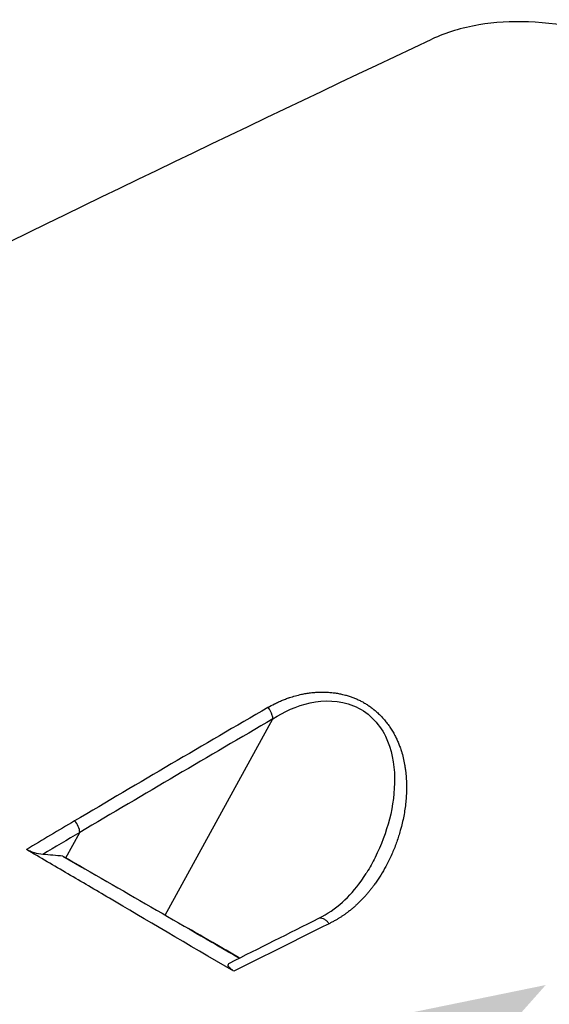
# Model space of a CAD drawing. Header units: millimetres. Extents: x 0 to 4378, y 0 to 2376.
# Tile 648 of 656: x 2650 to 2673, y 1988 to 2031. Entities that reach past the tile are written whole.
import ezdxf

# ---------------------------------------------------------------- set-up
doc = ezdxf.new("R2010")
doc.units = ezdxf.units.MM
doc.header["$LTSCALE"] = 0.2
doc.layers.add('01_Object Line', color=4, linetype='Continuous')
doc.layers.add('07_Special Line2', color=76, linetype='Continuous')

# ---------------------------------------------------------------- blocks, each defined once
blk = doc.blocks.new('A$C0a0b2bc4')
for p, q in [((-81.224, 1133.075), (-76.609, 1141.479)), ((-85.478, 1135.53), (-84.883, 1136.614)), ((-85.602, 1135.601), (-84.794, 1135.134)), ((-74.64, 1132.938), (-74.64, 1132.938))]:
    blk.add_line(p, q)
for centre, major_axis, ratio, start_param, end_param in [((-65.752, -62.879), (678.522, 1280.582), 0.58035, 0.750948, 0.759176), ((-70.769, -63.697), (685.927, 1281.23), 0.577153, 0.753646, 0.761849), ((-65.766, -69.039), (682.157, 1287.152), 0.580291, 0.759226, 0.761264), ((-85.243, 1136.807), (0.255, -0.43), 0.590889, 0.7972, 1.95621), ((-70.707, -69.376), (689.171, 1287.289), 0.577153, 0.761844, 0.763407), ((-80.167, 1132.464), (-32.305, 18.651), 0.000022, 1.401741, 1.636783), ((-115.733, 358.872), (-485.437, -793.309), 0.582453, 3.889646, 3.895731), ((-78.728, 1131.632), (2.208, -1.275), 0.000022, 1.252554, 2.306227), ((-78.728, 1131.632), (-2.208, 1.275), 0.000022, 0.859687, 1.889128)]:
    blk.add_ellipse(centre, major_axis=major_axis, ratio=ratio, start_param=start_param, end_param=end_param)
for points, knots in [([(-57.908, 1169.211), (-58.856, 1169.661), (-59.784, 1170.037), (-61.565, 1170.643), (-62.432, 1170.879), (-64.932, 1171.381), (-66.45, 1171.439), (-68.513, 1171.095), (-69.184, 1170.891), (-69.793, 1170.604)], [0.000006, 0.000006, 0.000006, 0.000006, 0.415915, 0.415915, 0.829157, 0.829157, 1.642303, 1.642303, 2.087171, 2.087171, 2.087171, 2.087171]), ([(-76.823, 1141.97), (-76.729, 1142.025), (-76.634, 1142.077), (-76.537, 1142.125), (-76.482, 1142.153), (-76.426, 1142.179), (-76.369, 1142.205), (-76.34, 1142.218), (-76.31, 1142.231), (-76.282, 1142.244), (-76.252, 1142.257), (-76.222, 1142.269), (-76.193, 1142.281), (-76.165, 1142.293), (-76.137, 1142.304), (-76.108, 1142.315), (-76.08, 1142.326), (-76.051, 1142.337), (-76.021, 1142.348), (-75.993, 1142.358), (-75.964, 1142.369), (-75.933, 1142.379), (-75.921, 1142.383), (-75.91, 1142.387), (-75.898, 1142.391), (-75.812, 1142.42), (-75.726, 1142.446), (-75.64, 1142.47), (-75.554, 1142.494), (-75.467, 1142.515), (-75.38, 1142.534), (-75.366, 1142.537), (-75.351, 1142.54), (-75.337, 1142.543), (-75.303, 1142.55), (-75.27, 1142.556), (-75.237, 1142.562), (-75.204, 1142.568), (-75.171, 1142.573), (-75.138, 1142.579), (-75.105, 1142.584), (-75.072, 1142.589), (-75.038, 1142.593), (-75.007, 1142.597), (-74.975, 1142.601), (-74.943, 1142.605), (-74.912, 1142.608), (-74.88, 1142.611), (-74.847, 1142.614), (-74.823, 1142.616), (-74.799, 1142.618), (-74.775, 1142.62), (-74.707, 1142.625), (-74.639, 1142.628), (-74.571, 1142.629), (-74.504, 1142.63), (-74.437, 1142.63), (-74.369, 1142.628), (-74.304, 1142.626), (-74.238, 1142.623), (-74.173, 1142.618), (-74.11, 1142.613), (-74.047, 1142.606), (-73.984, 1142.598), (-73.923, 1142.59), (-73.861, 1142.58), (-73.799, 1142.569), (-73.739, 1142.559), (-73.68, 1142.546), (-73.62, 1142.532), (-73.579, 1142.523), (-73.539, 1142.513), (-73.498, 1142.502), (-73.486, 1142.499), (-73.474, 1142.495), (-73.462, 1142.492), (-73.408, 1142.477), (-73.354, 1142.46), (-73.301, 1142.442), (-73.248, 1142.425), (-73.196, 1142.406), (-73.144, 1142.385), (-73.093, 1142.365), (-73.043, 1142.344), (-72.993, 1142.322), (-72.967, 1142.31), (-72.941, 1142.298), (-72.915, 1142.286), (-72.863, 1142.26), (-72.811, 1142.234), (-72.761, 1142.206), (-72.71, 1142.177), (-72.659, 1142.147), (-72.611, 1142.117), (-72.56, 1142.085), (-72.512, 1142.053), (-72.466, 1142.02), (-72.417, 1141.986), (-72.371, 1141.951), (-72.328, 1141.917), (-72.316, 1141.908), (-72.305, 1141.898), (-72.293, 1141.889), (-72.286, 1141.884), (-72.279, 1141.878), (-72.273, 1141.872), (-72.27, 1141.87), (-72.267, 1141.868), (-72.264, 1141.865), (-72.214, 1141.824), (-72.165, 1141.781), (-72.117, 1141.737), (-72.069, 1141.692), (-72.022, 1141.646), (-71.976, 1141.598), (-71.955, 1141.576), (-71.933, 1141.553), (-71.913, 1141.53), (-71.903, 1141.52), (-71.894, 1141.51), (-71.885, 1141.5), (-71.881, 1141.495), (-71.876, 1141.489), (-71.871, 1141.484), (-71.868, 1141.481), (-71.865, 1141.477), (-71.862, 1141.474), (-71.84, 1141.449), (-71.818, 1141.423), (-71.796, 1141.396), (-71.775, 1141.371), (-71.755, 1141.346), (-71.735, 1141.321), (-71.715, 1141.295), (-71.696, 1141.269), (-71.676, 1141.244), (-71.657, 1141.217), (-71.638, 1141.191), (-71.619, 1141.164), (-71.601, 1141.138), (-71.583, 1141.111), (-71.566, 1141.086), (-71.547, 1141.057), (-71.53, 1141.03), (-71.514, 1141.004), (-71.476, 1140.944), (-71.44, 1140.883), (-71.406, 1140.82), (-71.39, 1140.79), (-71.375, 1140.76), (-71.359, 1140.73), (-71.333, 1140.677), (-71.307, 1140.623), (-71.283, 1140.569), (-71.271, 1140.542), (-71.259, 1140.514), (-71.247, 1140.486), (-71.235, 1140.458), (-71.223, 1140.429), (-71.211, 1140.4), (-71.2, 1140.37), (-71.188, 1140.34), (-71.177, 1140.31), (-71.166, 1140.28), (-71.155, 1140.25), (-71.145, 1140.221), (-71.134, 1140.189), (-71.124, 1140.158), (-71.115, 1140.129), (-71.111, 1140.117), (-71.107, 1140.105), (-71.104, 1140.094), (-71.075, 1140.001), (-71.048, 1139.906), (-71.025, 1139.81), (-71.002, 1139.716), (-70.982, 1139.621), (-70.965, 1139.525), (-70.959, 1139.494), (-70.954, 1139.463), (-70.949, 1139.432), (-70.94, 1139.372), (-70.931, 1139.311), (-70.923, 1139.25), (-70.918, 1139.206), (-70.913, 1139.162), (-70.909, 1139.116), (-70.904, 1139.07), (-70.9, 1139.023), (-70.897, 1138.976), (-70.894, 1138.928), (-70.891, 1138.879), (-70.889, 1138.831), (-70.888, 1138.813), (-70.887, 1138.796), (-70.887, 1138.779), (-70.885, 1138.727), (-70.884, 1138.677), (-70.883, 1138.627), (-70.882, 1138.574), (-70.882, 1138.523), (-70.883, 1138.473), (-70.884, 1138.427), (-70.885, 1138.382), (-70.887, 1138.339), (-70.89, 1138.244), (-70.896, 1138.149), (-70.903, 1138.053), (-70.911, 1137.956), (-70.921, 1137.859), (-70.933, 1137.762), (-70.945, 1137.664), (-70.959, 1137.565), (-70.976, 1137.466), (-70.993, 1137.366), (-71.012, 1137.266), (-71.033, 1137.167), (-71.054, 1137.066), (-71.078, 1136.964), (-71.104, 1136.864), (-71.118, 1136.808), (-71.133, 1136.751), (-71.149, 1136.696), (-71.172, 1136.614), (-71.196, 1136.534), (-71.221, 1136.455), (-71.246, 1136.375), (-71.273, 1136.295), (-71.301, 1136.216), (-71.329, 1136.136), (-71.359, 1136.056), (-71.39, 1135.977), (-71.421, 1135.897), (-71.454, 1135.818), (-71.488, 1135.738), (-71.522, 1135.659), (-71.558, 1135.58), (-71.596, 1135.5), (-71.634, 1135.422), (-71.673, 1135.343), (-71.714, 1135.264), (-71.723, 1135.246), (-71.733, 1135.228), (-71.743, 1135.21), (-71.751, 1135.194), (-71.76, 1135.178), (-71.768, 1135.162), (-71.906, 1134.908), (-72.056, 1134.667), (-72.218, 1134.439), (-72.248, 1134.397), (-72.278, 1134.357), (-72.307, 1134.317), (-72.337, 1134.277), (-72.367, 1134.238), (-72.398, 1134.199), (-72.428, 1134.161), (-72.458, 1134.123), (-72.489, 1134.086), (-72.52, 1134.048), (-72.551, 1134.011), (-72.583, 1133.974), (-72.615, 1133.937), (-72.647, 1133.901), (-72.681, 1133.864), (-72.701, 1133.842), (-72.721, 1133.819), (-72.742, 1133.797), (-72.752, 1133.786), (-72.762, 1133.776), (-72.771, 1133.766), (-72.808, 1133.727), (-72.845, 1133.689), (-72.882, 1133.652), (-72.919, 1133.615), (-72.956, 1133.579), (-72.993, 1133.544), (-73.029, 1133.51), (-73.066, 1133.476), (-73.104, 1133.442), (-73.14, 1133.41), (-73.178, 1133.377), (-73.216, 1133.345), (-73.253, 1133.314), (-73.29, 1133.283), (-73.329, 1133.252), (-73.351, 1133.235), (-73.374, 1133.217), (-73.397, 1133.199), (-73.41, 1133.19), (-73.423, 1133.18), (-73.435, 1133.171), (-73.466, 1133.147), (-73.497, 1133.125), (-73.528, 1133.103), (-73.56, 1133.081), (-73.591, 1133.059), (-73.623, 1133.038), (-73.656, 1133.016), (-73.689, 1132.994), (-73.723, 1132.973), (-73.758, 1132.951), (-73.793, 1132.929), (-73.83, 1132.908), (-73.867, 1132.886), (-73.905, 1132.864), (-73.945, 1132.841), (-73.987, 1132.818), (-74.03, 1132.794), (-74.076, 1132.77), (-74.116, 1132.749), (-74.159, 1132.727), (-74.204, 1132.705)], [0, 0, 0, 0, 0.019847, 0.019847, 0.019847, 0.03125, 0.03125, 0.03125, 0.037316, 0.037316, 0.037316, 0.043612, 0.043612, 0.043612, 0.049493, 0.049493, 0.049493, 0.055188, 0.055188, 0.055188, 0.060557, 0.060557, 0.060557, 0.0625, 0.0625, 0.0625, 0.076877, 0.076877, 0.076877, 0.091359, 0.091359, 0.091359, 0.09375, 0.09375, 0.09375, 0.099417, 0.099417, 0.099417, 0.105201, 0.105201, 0.105201, 0.110985, 0.110985, 0.110985, 0.116337, 0.116337, 0.116337, 0.121416, 0.121416, 0.121416, 0.125, 0.125, 0.125, 0.134863, 0.134863, 0.134863, 0.144573, 0.144573, 0.144573, 0.154036, 0.154036, 0.154036, 0.163056, 0.163056, 0.163056, 0.171825, 0.171825, 0.171825, 0.180202, 0.180202, 0.180202, 0.18586, 0.18586, 0.18586, 0.1875, 0.1875, 0.1875, 0.194943, 0.194943, 0.194943, 0.202245, 0.202245, 0.202245, 0.209391, 0.209391, 0.209391, 0.213151, 0.213151, 0.213151, 0.220872, 0.220872, 0.220872, 0.228902, 0.228902, 0.228902, 0.237275, 0.237275, 0.237275, 0.246017, 0.246017, 0.246017, 0.248383, 0.248383, 0.248383, 0.249811, 0.249811, 0.249811, 0.250425, 0.250425, 0.250425, 0.261092, 0.261092, 0.261092, 0.271939, 0.271939, 0.271939, 0.27701, 0.27701, 0.27701, 0.279228, 0.279228, 0.279228, 0.280402, 0.280402, 0.280402, 0.281136, 0.281136, 0.281136, 0.286565, 0.286565, 0.286565, 0.291487, 0.291487, 0.291487, 0.296425, 0.296425, 0.296425, 0.301489, 0.301489, 0.301489, 0.306689, 0.306689, 0.306689, 0.3125, 0.3125, 0.3125, 0.326083, 0.326083, 0.326083, 0.332554, 0.332554, 0.332554, 0.34375, 0.34375, 0.34375, 0.349255, 0.349255, 0.349255, 0.354718, 0.354718, 0.354718, 0.360309, 0.360309, 0.360309, 0.36607, 0.36607, 0.36607, 0.372351, 0.372351, 0.372351, 0.375, 0.375, 0.375, 0.396563, 0.396563, 0.396563, 0.417673, 0.417673, 0.417673, 0.424422, 0.424422, 0.424422, 0.4375, 0.4375, 0.4375, 0.44682, 0.44682, 0.44682, 0.456193, 0.456193, 0.456193, 0.465785, 0.465785, 0.465785, 0.469225, 0.469225, 0.469225, 0.479405, 0.479405, 0.479405, 0.490069, 0.490069, 0.490069, 0.5, 0.5, 0.5, 0.521878, 0.521878, 0.521878, 0.54388, 0.54388, 0.54388, 0.566233, 0.566233, 0.566233, 0.588857, 0.588857, 0.588857, 0.612018, 0.612018, 0.612018, 0.625, 0.625, 0.625, 0.643894, 0.643894, 0.643894, 0.663146, 0.663146, 0.663146, 0.68267, 0.68267, 0.68267, 0.702382, 0.702382, 0.702382, 0.722075, 0.722075, 0.722075, 0.741557, 0.741557, 0.741557, 0.746043, 0.746043, 0.746043, 0.75, 0.75, 0.75, 0.8125, 0.8125, 0.8125, 0.824005, 0.824005, 0.824005, 0.835531, 0.835531, 0.835531, 0.846857, 0.846857, 0.846857, 0.857973, 0.857973, 0.857973, 0.868656, 0.868656, 0.868656, 0.875, 0.875, 0.875, 0.877935, 0.877935, 0.877935, 0.889052, 0.889052, 0.889052, 0.900157, 0.900157, 0.900157, 0.910996, 0.910996, 0.910996, 0.921586, 0.921586, 0.921586, 0.931706, 0.931706, 0.931706, 0.9375, 0.9375, 0.9375, 0.940676, 0.940676, 0.940676, 0.9486, 0.9486, 0.9486, 0.956813, 0.956813, 0.956813, 0.965267, 0.965267, 0.965267, 0.973986, 0.973986, 0.973986, 0.982822, 0.982822, 0.982822, 0.991923, 0.991923, 0.991923, 1, 1, 1, 1]), ([(-76.609, 1141.479), (-76.131, 1141.794), (-75.606, 1142.038), (-74.417, 1142.295), (-73.758, 1142.292), (-72.555, 1141.803), (-72.068, 1141.308), (-71.512, 1140.181), (-71.405, 1139.561), (-71.381, 1137.754), (-71.712, 1136.585), (-72.338, 1135.324), (-72.455, 1135.111), (-72.58, 1134.905)], [0, 0, 0, 0, 0.125, 0.125, 0.25, 0.25, 0.375, 0.375, 0.5, 0.5, 0.75, 0.75, 0.8020363, 0.8020363, 0.8020363, 0.8020363]), ([(-76.609, 1141.479), (-76.61, 1141.525), (-76.619, 1141.577), (-76.635, 1141.631), (-76.669, 1141.749), (-76.737, 1141.876), (-76.816, 1141.963), (-76.819, 1141.965), (-76.821, 1141.968), (-76.823, 1141.97)], [0, 0, 0, 0, 0.305656, 0.305656, 0.305656, 0.980619, 0.980619, 0.980619, 1, 1, 1, 1]), ([(-107.806, 1138.615), (-107.613, 1138.503), (-107.411, 1138.387), (-107.201, 1138.265), (-106.995, 1138.146), (-106.781, 1138.023), (-106.559, 1137.894), (-106.342, 1137.77), (-106.119, 1137.641), (-105.887, 1137.507), (-105.659, 1137.375), (-105.424, 1137.24), (-105.18, 1137.099), (-104.943, 1136.962), (-104.698, 1136.821), (-104.446, 1136.676), (-104.347, 1136.619), (-104.246, 1136.561), (-104.144, 1136.502), (-104.075, 1136.462), (-104.005, 1136.422), (-103.934, 1136.381), (-103.673, 1136.23), (-103.405, 1136.076), (-103.129, 1135.916), (-102.859, 1135.761), (-102.583, 1135.602), (-102.3, 1135.439), (-102.264, 1135.418), (-102.227, 1135.397), (-102.191, 1135.376), (-102.037, 1135.288), (-101.882, 1135.198), (-101.724, 1135.107), (-101.707, 1135.097), (-101.691, 1135.088), (-101.674, 1135.078), (-101.381, 1134.909), (-101.08, 1134.736), (-100.773, 1134.559), (-100.577, 1134.446), (-100.378, 1134.331), (-100.176, 1134.215), (-100.069, 1134.153), (-99.961, 1134.091), (-99.852, 1134.028), (-99.716, 1133.95), (-99.579, 1133.871), (-99.44, 1133.791), (-99.111, 1133.601), (-98.774, 1133.407), (-98.431, 1133.209), (-98.326, 1133.149), (-98.221, 1133.088), (-98.114, 1133.027), (-97.873, 1132.888), (-97.628, 1132.747), (-97.38, 1132.604), (-97.288, 1132.551), (-97.195, 1132.498), (-97.103, 1132.444), (-96.753, 1132.243), (-96.398, 1132.038), (-96.036, 1131.83), (-96.03, 1131.827), (-96.025, 1131.823), (-96.019, 1131.82), (-95.663, 1131.615), (-95.301, 1131.406), (-94.933, 1131.194), (-94.865, 1131.156), (-94.798, 1131.117), (-94.73, 1131.078), (-94.457, 1130.921), (-94.181, 1130.761), (-93.902, 1130.601), (-93.814, 1130.55), (-93.726, 1130.5), (-93.638, 1130.449), (-93.419, 1130.323), (-93.198, 1130.195), (-92.975, 1130.067), (-92.863, 1130.003), (-92.751, 1129.938), (-92.639, 1129.873), (-92.6, 1129.851), (-92.565, 1129.831), (-92.53, 1129.811), (-92.496, 1129.791), (-92.462, 1129.771), (-92.424, 1129.75), (-92.398, 1129.735), (-92.37, 1129.719), (-92.34, 1129.701), (-92.327, 1129.694), (-92.314, 1129.686), (-92.3, 1129.678), (-92.124, 1129.577), (-91.949, 1129.476), (-91.775, 1129.376), (-91.609, 1129.281), (-91.445, 1129.186), (-91.282, 1129.092), (-90.942, 1128.896), (-90.607, 1128.704), (-90.278, 1128.514), (-89.945, 1128.322), (-89.618, 1128.134), (-89.297, 1127.949), (-88.971, 1127.761), (-88.65, 1127.577), (-88.336, 1127.396), (-88.265, 1127.355), (-88.193, 1127.314), (-88.123, 1127.273), (-87.922, 1127.157), (-87.724, 1127.043), (-87.528, 1126.93), (-87.408, 1126.862), (-87.289, 1126.793), (-87.172, 1126.725), (-86.856, 1126.543), (-86.547, 1126.365), (-86.244, 1126.191), (-86.078, 1126.095), (-85.913, 1126.001), (-85.751, 1125.907), (-85.448, 1125.733), (-85.153, 1125.563), (-84.865, 1125.397), (-84.571, 1125.228), (-84.285, 1125.063), (-84.006, 1124.902), (-83.79, 1124.778), (-83.578, 1124.656), (-83.371, 1124.537), (-83.36, 1124.531), (-83.35, 1124.524), (-83.339, 1124.518), (-83.067, 1124.362), (-82.803, 1124.21), (-82.547, 1124.062), (-82.275, 1123.906), (-82.012, 1123.754), (-81.758, 1123.608), (-81.685, 1123.566), (-81.613, 1123.524), (-81.541, 1123.483), (-81.287, 1123.337), (-81.042, 1123.196), (-80.805, 1123.059), (-80.563, 1122.92), (-80.33, 1122.786), (-80.105, 1122.656), (-79.878, 1122.525), (-79.66, 1122.4), (-79.45, 1122.279), (-79.236, 1122.156), (-79.032, 1122.038), (-78.837, 1121.926), (-78.807, 1121.909), (-78.778, 1121.892), (-78.749, 1121.875), (-78.576, 1121.776), (-78.41, 1121.68), (-78.251, 1121.589), (-78.068, 1121.483), (-77.894, 1121.383), (-77.73, 1121.288), (-77.563, 1121.192), (-77.406, 1121.102), (-77.258, 1121.017), (-77.204, 1120.986), (-77.151, 1120.955), (-77.099, 1120.925), (-76.957, 1120.843), (-76.824, 1120.767), (-76.701, 1120.696), (-76.681, 1120.685), (-76.662, 1120.674), (-76.643, 1120.663), (-76.599, 1120.637), (-76.556, 1120.613), (-76.515, 1120.589), (-76.491, 1120.575), (-76.467, 1120.561), (-76.444, 1120.548), (-76.412, 1120.53), (-76.382, 1120.512), (-76.352, 1120.495), (-76.337, 1120.486), (-76.322, 1120.478), (-76.307, 1120.469), (-76.303, 1120.467), (-76.301, 1120.466), (-76.3, 1120.465), (-76.299, 1120.464), (-76.297, 1120.464), (-76.294, 1120.461), (-76.289, 1120.459), (-76.281, 1120.454), (-76.264, 1120.445), (-75.938, 1120.257), (-75.615, 1120.07), (-75.294, 1119.886), (-75.132, 1119.792), (-74.97, 1119.699), (-74.809, 1119.607), (-74.21, 1119.262), (-73.621, 1118.922), (-73.04, 1118.588), (-72.514, 1118.285), (-71.996, 1117.987), (-71.486, 1117.692), (-71.429, 1117.66), (-71.373, 1117.628), (-71.317, 1117.595), (-71.062, 1117.449), (-70.809, 1117.303), (-70.558, 1117.159), (-69.972, 1116.821), (-69.396, 1116.489), (-68.83, 1116.163), (-68.497, 1115.971), (-68.167, 1115.781), (-67.84, 1115.593), (-67.61, 1115.46), (-67.38, 1115.328), (-67.153, 1115.197), (-66.94, 1115.074), (-66.728, 1114.952), (-66.517, 1114.831), (-65.934, 1114.495), (-65.362, 1114.166), (-64.802, 1113.843), (-64.656, 1113.759), (-64.511, 1113.676), (-64.367, 1113.593), (-63.954, 1113.354), (-63.546, 1113.12), (-63.145, 1112.889), (-62.995, 1112.802), (-62.846, 1112.717), (-62.698, 1112.631), (-62.295, 1112.399), (-61.899, 1112.171), (-61.509, 1111.946), (-61.363, 1111.863), (-61.219, 1111.779), (-61.075, 1111.696), (-61.008, 1111.658), (-60.941, 1111.619), (-60.875, 1111.581), (-60.319, 1111.261), (-59.776, 1110.948), (-59.246, 1110.643), (-59.201, 1110.617), (-59.156, 1110.591), (-59.111, 1110.565), (-58.723, 1110.342), (-58.342, 1110.122), (-57.968, 1109.907), (-57.834, 1109.83), (-57.701, 1109.753), (-57.569, 1109.677), (-57.064, 1109.386), (-56.571, 1109.102), (-56.091, 1108.826), (-55.982, 1108.763), (-55.873, 1108.7), (-55.765, 1108.638), (-55.525, 1108.499), (-55.288, 1108.363), (-55.055, 1108.229), (-54.809, 1108.087), (-54.566, 1107.947), (-54.327, 1107.809), (-54.28, 1107.782), (-54.232, 1107.755), (-54.185, 1107.728), (-53.714, 1107.456), (-53.257, 1107.193), (-52.813, 1106.937), (-52.765, 1106.909), (-52.717, 1106.882), (-52.669, 1106.854), (-52.559, 1106.791), (-52.45, 1106.728), (-52.341, 1106.665), (-51.973, 1106.453), (-51.613, 1106.246), (-51.263, 1106.044), (-51.196, 1106.006), (-51.128, 1105.967), (-51.061, 1105.928)], [0.0000005, 0.0000005, 0.0000005, 0.0000005, 0.0158804, 0.0158804, 0.0158804, 0.0314941, 0.0314941, 0.0314941, 0.0466963, 0.0466963, 0.0466963, 0.0616667, 0.0616667, 0.0616667, 0.0762857, 0.0762857, 0.0762857, 0.0820479, 0.0820479, 0.0820479, 0.0859853, 0.0859853, 0.0859853, 0.1005462, 0.1005462, 0.1005462, 0.1147453, 0.1147453, 0.1147453, 0.1165521, 0.1165521, 0.1165521, 0.1241981, 0.1241981, 0.1241981, 0.125, 0.125, 0.125, 0.1391728, 0.1391728, 0.1391728, 0.1482001, 0.1482001, 0.1482001, 0.1529972, 0.1529972, 0.1529972, 0.1589987, 0.1589987, 0.1589987, 0.1732494, 0.1732494, 0.1732494, 0.1776036, 0.1776036, 0.1776036, 0.1875, 0.1875, 0.1875, 0.1911709, 0.1911709, 0.1911709, 0.2049605, 0.2049605, 0.2049605, 0.2051836, 0.2051836, 0.2051836, 0.21875, 0.21875, 0.21875, 0.2212271, 0.2212271, 0.2212271, 0.2312401, 0.2312401, 0.2312401, 0.234375, 0.234375, 0.234375, 0.2421875, 0.2421875, 0.2421875, 0.2460938, 0.2460938, 0.2460938, 0.2474252, 0.2474252, 0.2474252, 0.2487118, 0.2487118, 0.2487118, 0.2496161, 0.2496161, 0.2496161, 0.25, 0.25, 0.25, 0.2548856, 0.2548856, 0.2548856, 0.2595383, 0.2595383, 0.2595383, 0.2692434, 0.2692434, 0.2692434, 0.2790515, 0.2790515, 0.2790515, 0.2890122, 0.2890122, 0.2890122, 0.2912742, 0.2912742, 0.2912742, 0.2976908, 0.2976908, 0.2976908, 0.3016122, 0.3016122, 0.3016122, 0.3121303, 0.3121303, 0.3121303, 0.3179228, 0.3179228, 0.3179228, 0.3287012, 0.3287012, 0.3287012, 0.3396932, 0.3396932, 0.3396932, 0.3481944, 0.3481944, 0.3481944, 0.3486379, 0.3486379, 0.3486379, 0.3598073, 0.3598073, 0.3598073, 0.3716181, 0.3716181, 0.3716181, 0.375, 0.375, 0.375, 0.3869913, 0.3869913, 0.3869913, 0.3992411, 0.3992411, 0.3992411, 0.4116457, 0.4116457, 0.4116457, 0.424265, 0.424265, 0.424265, 0.4261619, 0.4261619, 0.4261619, 0.4375, 0.4375, 0.4375, 0.4505935, 0.4505935, 0.4505935, 0.463876, 0.463876, 0.463876, 0.46875, 0.46875, 0.46875, 0.4822259, 0.4822259, 0.4822259, 0.484375, 0.484375, 0.484375, 0.4893023, 0.4893023, 0.4893023, 0.4921875, 0.4921875, 0.4921875, 0.4960938, 0.4960938, 0.4960938, 0.4980469, 0.4980469, 0.4980469, 0.4986572, 0.4986572, 0.4986572, 0.4992676, 0.4992676, 0.4992676, 0.5, 0.5, 0.5, 0.5143265, 0.5143265, 0.5143265, 0.5215625, 0.5215625, 0.5215625, 0.5485034, 0.5485034, 0.5485034, 0.5728868, 0.5728868, 0.5728868, 0.5755775, 0.5755775, 0.5755775, 0.5877727, 0.5877727, 0.5877727, 0.6162648, 0.6162648, 0.6162648, 0.6330476, 0.6330476, 0.6330476, 0.6449132, 0.6449132, 0.6449132, 0.656049, 0.656049, 0.656049, 0.6869268, 0.6869268, 0.6869268, 0.6949503, 0.6949503, 0.6949503, 0.717991, 0.717991, 0.717991, 0.7265974, 0.7265974, 0.7265974, 0.75, 0.75, 0.75, 0.7587448, 0.7587448, 0.7587448, 0.7627993, 0.7627993, 0.7627993, 0.7967746, 0.7967746, 0.7967746, 0.7996666, 0.7996666, 0.7996666, 0.8246287, 0.8246287, 0.8246287, 0.833564, 0.833564, 0.833564, 0.8677436, 0.8677436, 0.8677436, 0.8755356, 0.8755356, 0.8755356, 0.8928106, 0.8928106, 0.8928106, 0.9110136, 0.9110136, 0.9110136, 0.9146293, 0.9146293, 0.9146293, 0.9506659, 0.9506659, 0.9506659, 0.9545641, 0.9545641, 0.9545641, 0.9635596, 0.9635596, 0.9635596, 0.9941009, 0.9941009, 0.9941009, 1, 1, 1, 1]), ([(-107.661, 1138.869), (-106.565, 1138.237), (-105.407, 1137.568), (-102.998, 1136.177), (-101.749, 1135.456), (-99.613, 1134.223), (-98.746, 1133.722), (-96.702, 1132.542), (-95.523, 1131.861), (-93.652, 1130.781), (-92.971, 1130.388), (-87.454, 1127.203), (-82.403, 1124.287), (-76.104, 1120.65), (-74.85, 1119.926), (-72.985, 1118.85), (-72.355, 1118.486), (-70.389, 1117.35), (-69.077, 1116.593), (-67.143, 1115.477), (-66.496, 1115.103), (-64.468, 1113.932), (-63.122, 1113.155), (-61.484, 1112.21), (-61.153, 1112.019), (-60.487, 1111.634), (-60.153, 1111.441), (-59.488, 1111.057), (-59.158, 1110.867), (-58.061, 1110.233), (-57.308, 1109.799), (-55.814, 1108.936), (-55.074, 1108.509), (-54.105, 1107.949), (-53.858, 1107.807), (-53.154, 1107.4), (-52.704, 1107.141), (-51.892, 1106.672), (-51.528, 1106.462), (-51.103, 1106.216), (-51.036, 1106.177), (-50.912, 1106.106), (-50.858, 1106.075), (-50.739, 1106.006), (-50.676, 1105.97), (-50.575, 1105.911), (-50.538, 1105.89), (-50.463, 1105.847), (-50.428, 1105.827), (-50.299, 1105.752), (-50.212, 1105.702), (-50.001, 1105.58), (-49.914, 1105.53), (-49.75, 1105.435), (-49.648, 1105.376), (-49.414, 1105.241), (-49.317, 1105.185), (-49.175, 1105.103), (-49.139, 1105.083), (-49.077, 1105.046), (-49, 1105.002), (-48.802, 1104.888), (-48.693, 1104.825), (-48.495, 1104.711), (-48.411, 1104.663), (-48.272, 1104.582), (-48.219, 1104.551), (-48.08, 1104.471), (-47.997, 1104.423), (-46.765, 1103.711), (-45.699, 1103.096), (-44.252, 1102.261), (-43.809, 1102.006), (-42.977, 1101.525), (-42.587, 1101.3), (-42.035, 1100.981), (-41.859, 1100.88), (-41.352, 1100.587), (-41.032, 1100.402), (-40.154, 1099.896), (-39.642, 1099.6), (-38.792, 1099.109), (-38.442, 1098.907), (-38.125, 1098.724), (-38.093, 1098.705), (-38.029, 1098.669), (-37.999, 1098.651), (-37.94, 1098.617), (-37.913, 1098.602), (-37.653, 1098.452), (-37.47, 1098.345), (-37.352, 1098.278), (-37.336, 1098.268), (-37.316, 1098.257), (-37.311, 1098.254), (-37.299, 1098.247), (-37.293, 1098.243), (-37.286, 1098.24), (-37.284, 1098.238), (-37.282, 1098.238), (-37.282, 1098.238), (-37.282, 1098.238)], [-65.723049, -65.723049, -65.723049, -65.723049, -62.031487, -62.031487, -58.338756, -58.338756, -55.879853, -55.879853, -52.598147, -52.598147, -50.727335, -50.727335, -37.463141, -37.463141, -34.099083, -34.099083, -32.353511, -32.353511, -28.594411, -28.594411, -26.668972, -26.668972, -22.482567, -22.482567, -21.407846, -21.407846, -20.305538, -20.305538, -19.195523, -19.195523, -16.579733, -16.579733, -13.871633, -13.871633, -12.933021, -12.933021, -11.170861, -11.170861, -9.691103, -9.691103, -9.409822, -9.409822, -9.177731, -9.177731, -8.904003, -8.904003, -8.749378, -8.749378, -8.584793, -8.584793, -8.151236, -8.151236, -7.849406, -7.849406, -7.58232, -7.58232, -7.395073, -7.395073, -7.305232, -7.305232, -7.25344, -7.25344, -7.185996, -7.185996, -7.134968, -7.134968, -7.10336, -7.10336, -7.05618, -7.05618, -6.401955, -6.401955, -6.095755, -6.095755, -5.801185, -5.801185, -5.658718, -5.658718, -5.379628, -5.379628, -4.847074, -4.847074, -4.358082, -4.358082, -4.300239, -4.300239, -4.242832, -4.242832, -4.18603, -4.18603, -3.687784, -3.687784, -3.583851, -3.583851, -3.53625, -3.53625, -3.454867, -3.454867, -3.396463, -3.396463, -3.369485, -3.369485, -3.369485, -3.369485]), ([(-107.946, 1137.607), (-106.989, 1137.054), (-105.983, 1136.474), (-104.94, 1135.872), (-104.739, 1135.756), (-104.537, 1135.639), (-104.334, 1135.522), (-104.276, 1135.488), (-104.217, 1135.455), (-104.159, 1135.421), (-103.585, 1135.09), (-103, 1134.752), (-102.407, 1134.41), (-102.271, 1134.332), (-102.134, 1134.253), (-101.997, 1134.174), (-101.477, 1133.874), (-100.95, 1133.571), (-100.419, 1133.264), (-100.201, 1133.138), (-99.982, 1133.012), (-99.762, 1132.885), (-99.306, 1132.622), (-98.847, 1132.358), (-98.386, 1132.092), (-98.082, 1131.917), (-97.778, 1131.741), (-97.472, 1131.565), (-97.089, 1131.344), (-96.705, 1131.123), (-96.319, 1130.9), (-95.929, 1130.676), (-95.539, 1130.45), (-95.147, 1130.225), (-94.843, 1130.049), (-94.537, 1129.873), (-94.232, 1129.697), (-93.756, 1129.423), (-93.279, 1129.148), (-92.802, 1128.873), (-92.58, 1128.745), (-92.358, 1128.617), (-92.136, 1128.489), (-90.974, 1127.819), (-89.814, 1127.15), (-88.659, 1126.485), (-88.423, 1126.349), (-88.187, 1126.213), (-87.952, 1126.077), (-87.408, 1125.764), (-86.867, 1125.452), (-86.327, 1125.141), (-85.541, 1124.688), (-84.76, 1124.238), (-83.985, 1123.791), (-83.932, 1123.76), (-83.879, 1123.73), (-83.827, 1123.699), (-82.338, 1122.842), (-80.871, 1121.996), (-79.431, 1121.166), (-78.69, 1120.738), (-77.955, 1120.315), (-77.228, 1119.896), (-76.785, 1119.64), (-76.344, 1119.386), (-75.906, 1119.134), (-75.785, 1119.064), (-75.665, 1118.995), (-75.545, 1118.926), (-74.394, 1118.262), (-73.264, 1117.611), (-72.157, 1116.972), (-71.886, 1116.816), (-71.617, 1116.661), (-71.348, 1116.507), (-70.405, 1115.963), (-69.478, 1115.428), (-68.568, 1114.904), (-68.16, 1114.669), (-67.756, 1114.436), (-67.355, 1114.205), (-66.607, 1113.773), (-65.871, 1113.349), (-65.148, 1112.932), (-64.618, 1112.627), (-64.095, 1112.325), (-63.579, 1112.028), (-63.013, 1111.701), (-62.455, 1111.38), (-61.905, 1111.063), (-61.862, 1111.038), (-61.819, 1111.013), (-61.776, 1110.989), (-61.185, 1110.648), (-60.603, 1110.312), (-60.031, 1109.983), (-59.631, 1109.752), (-59.235, 1109.524), (-58.845, 1109.299), (-58.119, 1108.881), (-57.411, 1108.472), (-56.721, 1108.074), (-56.469, 1107.929), (-56.22, 1107.786), (-55.974, 1107.644), (-55.699, 1107.485), (-55.427, 1107.328), (-55.158, 1107.173), (-54.647, 1106.879), (-54.147, 1106.591), (-53.658, 1106.309), (-53.538, 1106.24), (-53.418, 1106.171), (-53.299, 1106.102), (-52.88, 1105.861), (-52.469, 1105.624), (-52.067, 1105.392)], [0, 0, 0, 0, 0.0537956, 0.0537956, 0.0537956, 0.0641526, 0.0641526, 0.0641526, 0.0671031, 0.0671031, 0.0671031, 0.0962427, 0.0962427, 0.0962427, 0.1029277, 0.1029277, 0.1029277, 0.1283424, 0.1283424, 0.1283424, 0.1387919, 0.1387919, 0.1387919, 0.1604613, 0.1604613, 0.1604613, 0.1747111, 0.1747111, 0.1747111, 0.1925966, 0.1925966, 0.1925966, 0.2106779, 0.2106779, 0.2106779, 0.224751, 0.224751, 0.224751, 0.2467042, 0.2467042, 0.2467042, 0.2569246, 0.2569246, 0.2569246, 0.3103939, 0.3103939, 0.3103939, 0.3213335, 0.3213335, 0.3213335, 0.3465771, 0.3465771, 0.3465771, 0.383319, 0.383319, 0.383319, 0.385823, 0.385823, 0.385823, 0.4564224, 0.4564224, 0.4564224, 0.4927866, 0.4927866, 0.4927866, 0.5149844, 0.5149844, 0.5149844, 0.5210907, 0.5210907, 0.5210907, 0.5796468, 0.5796468, 0.5796468, 0.5939582, 0.5939582, 0.5939582, 0.6443491, 0.6443491, 0.6443491, 0.6669229, 0.6669229, 0.6669229, 0.7090924, 0.7090924, 0.7090924, 0.7399622, 0.7399622, 0.7399622, 0.7738644, 0.7738644, 0.7738644, 0.7765034, 0.7765034, 0.7765034, 0.8130598, 0.8130598, 0.8130598, 0.8386624, 0.8386624, 0.8386624, 0.886194, 0.886194, 0.886194, 0.9034842, 0.9034842, 0.9034842, 0.9227702, 0.9227702, 0.9227702, 0.9593497, 0.9593497, 0.9593497, 0.9683233, 0.9683233, 0.9683233, 1, 1, 1, 1]), ([(-107.795, 1137.33), (-107.265, 1137.023), (-105.645, 1136.088), (-101.574, 1133.738), (-99.899, 1132.771), (-97.688, 1131.494), (-97.194, 1131.209), (-92.73, 1128.632), (-88.68, 1126.294), (-83.638, 1123.383), (-82.532, 1122.744), (-78.851, 1120.619), (-76.334, 1119.166), (-72.63, 1117.027), (-71.359, 1116.294), (-67.221, 1113.904), (-64.485, 1112.325), (-60.553, 1110.055), (-59.226, 1109.288), (-56.59, 1107.767), (-55.29, 1107.016), (-53.759, 1106.132), (-53.464, 1105.962), (-53.03, 1105.711), (-52.887, 1105.629), (-52.674, 1105.506), (-52.6, 1105.463), (-52.396, 1105.345), (-52.273, 1105.274), (-52.084, 1105.165), (-52.019, 1105.128), (-51.833, 1105.021), (-51.713, 1104.951), (-50.147, 1104.047), (-48.888, 1103.32), (-46.443, 1101.909), (-45.532, 1101.383), (-44.316, 1100.681), (-43.948, 1100.469), (-42.257, 1099.492), (-41.171, 1098.865), (-40.232, 1098.323), (-40.081, 1098.236), (-39.683, 1098.006), (-39.476, 1097.887), (-39.195, 1097.724), (-39.111, 1097.676), (-39.061, 1097.647), (-39.087, 1097.662), (-39.196, 1097.725), (-39.232, 1097.746), (-39.277, 1097.772)], [-18.405376, -18.405376, -18.405376, -18.405376, -17.174018, -17.174018, -16.364664, -16.364664, -16.133716, -16.133716, -14.283941, -14.283941, -13.757986, -13.757986, -12.511155, -12.511155, -11.8371, -11.8371, -10.260637, -10.260637, -9.40491, -9.40491, -8.48439, -8.48439, -8.259902, -8.259902, -8.1488, -8.1488, -8.092873, -8.092873, -8.006359, -8.006359, -7.960882, -7.960882, -7.87659, -7.87659, -6.866375, -6.866375, -6.187342, -6.187342, -5.873647, -5.873647, -4.670335, -4.670335, -4.41319, -4.41319, -3.917697, -3.917697, -3.458578, -3.458578, -3.03293, -3.03293, -2.87595, -2.87595, -2.87595, -2.87595]), ([(-86.466, 1135.674), (-86.582, 1135.684), (-86.707, 1135.708), (-86.885, 1135.761), (-86.949, 1135.783), (-87.04, 1135.821), (-87.067, 1135.833), (-87.118, 1135.859), (-87.141, 1135.872), (-87.164, 1135.885)], [0, 0, 0, 0, 0.0570731, 0.0570731, 0.0846275, 0.0846275, 0.0961218, 0.0961218, 0.1061706, 0.1061706, 0.1061706, 0.1061706]), ([(-78.275, 1130.668), (-80.293, 1131.832), (-82.125, 1132.927), (-84.212, 1134.152), (-84.799, 1134.497), (-85.981, 1135.188), (-86.577, 1135.535), (-87.164, 1135.885)], [0.000002, 0.000002, 0.000002, 0.000002, 0.711152, 0.711152, 1.002573, 1.002573, 1.297095, 1.297095, 1.297095, 1.297095]), ([(-85.602, 1135.601), (-85.746, 1135.613), (-85.89, 1135.625), (-86.178, 1135.65), (-86.322, 1135.662), (-86.466, 1135.674)], [-0.1420846, -0.1420846, -0.1420846, -0.1420846, -0.071052, -0.071052, 0, 0, 0, 0]), ([(-74.64, 1132.938), (-73.893, 1133.31), (-73.304, 1133.86), (-72.755, 1134.633), (-72.683, 1134.742), (-72.613, 1134.854)], [0, 0, 0, 0, 0.3192847, 0.3192847, 0.37002, 0.37002, 0.37002, 0.37002]), ([(-74.64, 1132.938), (-74.618, 1132.949), (-74.592, 1132.955), (-74.53, 1132.956), (-74.494, 1132.947), (-74.416, 1132.914), (-74.375, 1132.887), (-74.304, 1132.827), (-74.273, 1132.795), (-74.231, 1132.744), (-74.217, 1132.724), (-74.204, 1132.705)], [0.3887208, 0.3887208, 0.3887208, 0.3887208, 0.4975483, 0.4975483, 0.6317465, 0.6317465, 0.7868932, 0.7868932, 0.9213451, 0.9213451, 1, 1, 1, 1]), ([(-78.037, 1131.233), (-78.399, 1131.443), (-78.78, 1131.662), (-79.148, 1131.875), (-79.523, 1132.091), (-79.89, 1132.303), (-80.222, 1132.495)], [0.6263989, 0.6263989, 0.6263989, 0.6263989, 0.7419354, 0.7419354, 0.7419354, 0.8596177, 0.8596177, 0.8596177, 0.8596177]), ([(-78.275, 1130.668), (-78.299, 1130.682), (-78.322, 1130.697), (-78.367, 1130.728), (-78.388, 1130.745), (-78.435, 1130.784), (-78.457, 1130.806), (-78.494, 1130.852), (-78.509, 1130.876), (-78.525, 1130.921), (-78.53, 1130.95), (-78.502, 1130.994), (-78.485, 1131.007), (-78.464, 1131.018)], [0.0000004, 0.0000004, 0.0000004, 0.0000004, 0.00829601, 0.00829601, 0.01659444, 0.01659444, 0.02787689, 0.02787689, 0.04070174, 0.04070174, 0.05311651, 0.05311651, 0.06078556, 0.06078556, 0.06078556, 0.06078556])]:
    blk.add_open_spline(points, degree=3, knots=knots)
for points in [[(-119.702, 1145.821), (-103.238, 1154.444), (-86.636, 1162.682), (-69.793, 1170.604)], [(-72.58, 1134.905), (-72.59, 1134.888), (-72.601, 1134.87), (-72.612, 1134.853)], [(-78.464, 1131.018), (-77.189, 1131.662), (-75.914, 1132.302), (-74.64, 1132.938)]]:
    blk.add_open_spline(points, degree=3)
blk = doc.blocks.new('A$C36afca62')
at = {"layer": '07_Special Line2'}
blk.add_hatch(color=256, dxfattribs=at).paths.add_polyline_path([(51.084, 29.494), (33.418, 25.878), (39.12, 16.002)])

msp = doc.modelspace()

# ---------------------------------------------------------------- block references
at = {"xscale": 1.6, "yscale": 1.6, "zscale": 1.6}
msp.add_blockref('A$C36afca62', (2591.153, 1942.034), dxfattribs=at)
at = {"layer": '01_Object Line'}
msp.add_blockref('A$C0a0b2bc4', (2737.807, 859.146), dxfattribs=at)

doc.saveas('drawing.dxf')
